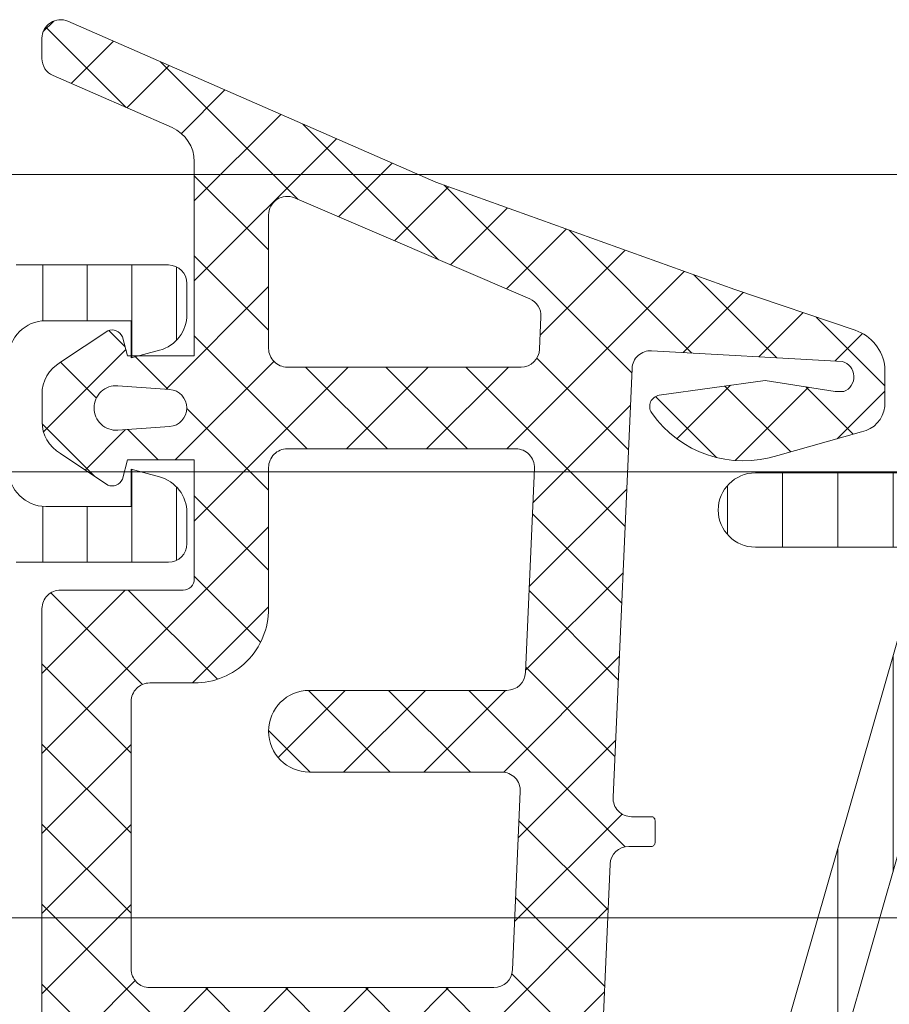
# Model space of a CAD drawing. Header units: millimetres. Extents: x 144573 to 336993, y 74252 to 247042.
# Tile 676 of 1056: x 218489 to 218513, y 198246 to 198272. Entities that reach past the tile are written whole.
import ezdxf

# ---------------------------------------------------------------- set-up
doc = ezdxf.new("R2010")
doc.units = ezdxf.units.MM
doc.layers.add('FASÁDA DETAILNÍ', color=255, linetype='Continuous', lineweight=0)
doc.layers.add('NOVA', color=255, linetype='Continuous', lineweight=0)
pattern_1 = [(135, (-4287.505250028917, 0), (-1.077630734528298, -1.077630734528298), []), (225, (-4287.505250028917, 0), (1.077630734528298, -1.077630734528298), [])]

# ---------------------------------------------------------------- blocks, each defined once
blk = doc.blocks.new('A$C69D17D4D')
at = {"layer": 'FASÁDA DETAILNÍ'}
h = blk.add_hatch(dxfattribs=at)
h.set_pattern_fill('ANSI37', color=256, scale=0.48, angle=90, style=0)
h.set_pattern_definition(pattern_1)
edge = h.paths.add_edge_path(flags=16)
edge.add_line((-4651.669664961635, 24890.21938934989), (-4653.06251896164, 24890.11964534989))
edge.add_arc((-4653.105376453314, 24890.71811226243), 0.599999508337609, 179.9999916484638, 274.0960805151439, ccw=False)
edge.add_arc((-4653.105376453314, 24890.71811243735), 0.5999995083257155, 85.90391948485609, 180.0000083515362, ccw=False)
edge.add_line((-4653.06251896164, 24891.31657934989), (-4651.669664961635, 24891.21683534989))
edge.add_arc((-4651.705379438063, 24890.71811234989), 0.5000001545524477, -85.90393560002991, 85.90393560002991, ccw=False)
edge = h.paths.add_edge_path(flags=16)
edge.add_arc((-4648.505371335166, 24892.31810897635), 0.4999996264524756, 179.9999571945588, 270.0000428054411, ccw=False)
edge.add_line((-4649.005370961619, 24892.3181093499), (-4649.005370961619, 24895.9117943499))
edge.add_arc((-4648.505370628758, 24895.91179436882), 0.5000003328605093, 66.78197339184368, 180.0000021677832, ccw=False)
edge.add_line((-4648.308254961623, 24896.37130034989), (-4641.977152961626, 24893.6554223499))
edge.add_arc((-4642.174268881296, 24893.19591700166), 0.4999998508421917, -2.5001106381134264, 66.7819182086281, ccw=False)
edge.add_line((-4641.674744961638, 24893.17410634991), (-4641.713070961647, 24892.29629934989))
edge.add_arc((-4642.212594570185, 24892.31810883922), 0.499999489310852, 269.9999551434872, 357.50002088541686, ccw=False)
edge.add_line((-4642.212594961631, 24891.8181093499), (-4648.505370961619, 24891.8181093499))
edge = h.paths.add_edge_path(flags=16)
edge.add_line((-4643.097208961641, 24866.7641903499), (-4651.994061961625, 24862.61552034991))
edge.add_arc((-4652.205371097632, 24863.06867409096), 0.4999998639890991, 179.9999703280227, 295.00000791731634, ccw=False)
edge.add_line((-4652.70537096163, 24863.0686743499), (-4652.70537096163, 24872.41810934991))
edge.add_arc((-4652.205371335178, 24872.41810972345), 0.4999996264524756, 89.99995719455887, 180.0000428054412, ccw=False)
edge.add_line((-4652.20537096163, 24872.91810934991), (-4643.081447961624, 24872.91810934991))
edge.add_arc((-4643.081448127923, 24872.41810928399), 0.5000000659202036, -2.500027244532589, 89.99998094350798, ccw=False)
edge.add_line((-4642.581923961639, 24872.3962993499), (-4642.808993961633, 24867.19553534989))
edge.add_arc((-4643.308519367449, 24867.2173450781), 0.5000012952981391, 295.0000919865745, 357.5000025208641, ccw=False)
edge = h.paths.add_edge_path(flags=16)
edge.add_arc((-4652.205371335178, 24875.61810897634), 0.4999996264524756, 179.9999571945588, 270.0000428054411, ccw=False)
edge.add_line((-4652.70537096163, 24875.61810934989), (-4652.70537096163, 24882.8181093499))
edge.add_arc((-4652.205371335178, 24882.81810972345), 0.4999996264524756, 89.99995719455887, 180.0000428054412, ccw=False)
edge.add_line((-4652.20537096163, 24883.3181093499), (-4651.005370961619, 24883.3181093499))
edge.add_arc((-4651.005369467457, 24885.31810785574), 1.999998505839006, 269.9999571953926, 360.0000428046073)
edge.add_line((-4649.005370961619, 24885.3181093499), (-4649.005370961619, 24889.11810934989))
edge.add_arc((-4648.505371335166, 24889.11810972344), 0.4999996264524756, 89.99995719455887, 180.0000428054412, ccw=False)
edge.add_line((-4648.505370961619, 24889.61810934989), (-4642.352309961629, 24889.61810934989))
edge.add_arc((-4642.352310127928, 24889.11810928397), 0.5000000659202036, -2.500027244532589, 89.99998094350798, ccw=False)
edge.add_line((-4641.852785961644, 24889.09629934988), (-4642.092920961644, 24883.59629934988))
edge.add_arc((-4642.592444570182, 24883.6181088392), 0.499999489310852, 269.9999551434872, 357.50002088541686, ccw=False)
edge.add_line((-4642.592444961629, 24883.11810934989), (-4647.905370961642, 24883.11810934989))
edge.add_arc((-4647.905370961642, 24882.01810934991), 1.099999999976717, 90, 270)
edge.add_line((-4647.905370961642, 24880.91810934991), (-4642.732159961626, 24880.91810934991))
edge.add_arc((-4642.732160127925, 24880.41810928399), 0.5000000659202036, -2.500027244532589, 89.99998094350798, ccw=False)
edge.add_line((-4642.232635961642, 24880.3962993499), (-4642.442208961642, 24875.59629934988))
edge.add_arc((-4642.94173257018, 24875.6181088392), 0.499999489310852, 269.9999551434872, 357.50002088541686, ccw=False)
edge.add_line((-4642.941732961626, 24875.11810934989), (-4652.20537096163, 24875.11810934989))
edge = h.paths.add_edge_path()
edge.add_line((-4650.818913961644, 24860.4050563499), (-4642.031047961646, 24864.50290534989))
edge.add_ellipse((-4643.298905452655, 24867.22183071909), major_axis=(-3.000002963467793, 0), ratio=1, start_angle=115.0000306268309, end_angle=177.4999411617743)
edge.add_line((-4640.301757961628, 24867.0909693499), (-4640.273423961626, 24867.7399193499))
edge.add_ellipse((-4639.773900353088, 24867.71810986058), major_axis=(-0.499999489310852, 0), ratio=1, start_angle=269.9999551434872, end_angle=357.50002088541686, ccw=False)
edge.add_line((-4639.773899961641, 24868.21810934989), (-4638.805370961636, 24868.21810934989))
edge.add_ellipse((-4638.805370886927, 24868.31810927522), major_axis=(-0.09999992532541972, 0), ratio=1, start_angle=89.99995719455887, end_angle=180.0000427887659)
edge.add_line((-4638.70537096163, 24868.3181093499), (-4638.70537096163, 24868.91810934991))
edge.add_ellipse((-4638.805370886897, 24868.91810942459), major_axis=(-0.09999992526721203, 0), ratio=1, start_angle=179.9999572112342, end_angle=270.0000428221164)
edge.add_line((-4638.805370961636, 24869.01810934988), (-4639.708408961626, 24869.01810934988))
edge.add_ellipse((-4639.708408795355, 24869.51810941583), major_axis=(-0.5000000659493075, 0), ratio=1, start_angle=-2.5000272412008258, end_angle=89.99998094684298, ccw=False)
edge.add_line((-4640.207932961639, 24869.53991934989), (-4639.814094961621, 24878.44021334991))
edge.add_ellipse((-4639.314583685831, 24878.41810924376), major_axis=(-0.5000001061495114, 0), ratio=1, start_angle=269.9999170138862, end_angle=357.46623077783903, ccw=False)
edge.add_line((-4639.314582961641, 24878.91810934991), (-4638.70537096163, 24878.91810934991))
edge.add_ellipse((-4638.705370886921, 24879.0181092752), major_axis=(-0.09999992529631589, 0), ratio=1, start_angle=89.99995719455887, end_angle=180.0000427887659)
edge.add_line((-4638.605370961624, 24879.01810934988), (-4638.605370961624, 24879.61810934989))
edge.add_ellipse((-4638.70537088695, 24879.61810942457), major_axis=(-0.0999999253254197, 0), ratio=1, start_angle=179.9999572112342, end_angle=270.0000427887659)
edge.add_line((-4638.70537096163, 24879.71810934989), (-4639.234932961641, 24879.71810934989))
edge.add_ellipse((-4639.234933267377, 24880.21810984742), major_axis=(-0.5000004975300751, 0), ratio=1, start_angle=-2.5336979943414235, end_angle=90.00003503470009, ccw=False)
edge.add_line((-4639.734444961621, 24880.2402133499), (-4639.223788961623, 24891.7804383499))
edge.add_ellipse((-4638.724264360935, 24891.75862881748), major_axis=(-0.5000004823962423, 0), ratio=1, start_angle=266.78294269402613, end_angle=357.50002091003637, ccw=False)
edge.add_line((-4638.696204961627, 24892.2578413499), (-4633.562461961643, 24891.96927834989))
edge.add_ellipse((-4633.678017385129, 24891.55886034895), major_axis=(-0.4263754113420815, 0), ratio=1, start_angle=110.7589723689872, end_angle=254.2751455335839, ccw=False)
edge.add_line((-4633.526893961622, 24891.16016534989), (-4633.759496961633, 24891.16140534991))
edge.add_line((-4633.759496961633, 24891.16140534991), (-4635.64207596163, 24891.45954334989))
edge.add_line((-4635.64207596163, 24891.45954334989), (-4638.491360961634, 24891.05911734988))
edge.add_ellipse((-4638.449610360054, 24890.76203675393), major_axis=(-0.2999999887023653, 0), ratio=1, start_angle=-82.0002559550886, end_angle=34.5977463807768)
edge.add_ellipse((-4636.22703927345, 24892.29515014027), major_axis=(-3.000047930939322, 0), ratio=1, start_angle=34.59764128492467, end_angle=108.0084245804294)
edge.add_line((-4635.299553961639, 24889.44207134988), (-4633.04466296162, 24890.07564734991))
edge.add_ellipse((-4633.205592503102, 24890.85085985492), major_axis=(-0.7917403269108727, 0), ratio=1, start_angle=101.727689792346, end_angle=173.201653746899)
edge.add_line((-4632.419418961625, 24890.75713734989), (-4632.418197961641, 24891.81534734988))
edge.add_ellipse((-4633.597284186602, 24891.68622310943), major_axis=(-1.186135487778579, 0), ratio=1, start_angle=186.2496781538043, end_angle=251.3444235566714)
edge.add_line((-4633.217864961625, 24892.8100373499), (-4636.459204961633, 24893.90437034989))
edge.add_line((-4636.459204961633, 24893.90437034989), (-4644.508999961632, 24896.7941483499))
edge.add_line((-4644.508999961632, 24896.7941483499), (-4654.406876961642, 24901.12695734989))
edge.add_ellipse((-4654.605147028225, 24900.66794836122), major_axis=(-0.5000002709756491, 0), ratio=1, start_angle=246.6379505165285, end_angle=359.9334236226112)
edge.add_line((-4655.105146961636, 24900.6685293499), (-4655.10578196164, 24900.12182834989))
edge.add_ellipse((-4654.605781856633, 24900.12124807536), major_axis=(-0.5000004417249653, 0), ratio=1, start_angle=-0.06649451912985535, end_angle=66.07917546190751)
edge.add_line((-4654.808518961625, 24899.6641943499), (-4651.604515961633, 24898.26243834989))
edge.add_ellipse((-4652.005370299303, 24897.34629727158), major_axis=(-0.9999993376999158, 0), ratio=1, start_angle=179.9999471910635, end_angle=246.3683852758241, ccw=False)
edge.add_line((-4651.005370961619, 24897.34629634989), (-4651.005370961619, 24892.11835434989))
edge.add_line((-4651.005370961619, 24892.11835434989), (-4652.804849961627, 24892.11834534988))
edge.add_line((-4652.804849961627, 24892.11834534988), (-4652.942791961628, 24892.63314634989))
edge.add_ellipse((-4653.219945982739, 24892.5183810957), major_axis=(-0.2999756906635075, 0), ratio=1, start_angle=202.4937002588, end_angle=292.5035666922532)
edge.add_line((-4653.334758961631, 24892.79551534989), (-4654.604885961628, 24891.94634834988))
edge.add_ellipse((-4654.105165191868, 24891.08048416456), major_axis=(-0.9997207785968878, 0), ratio=1, start_angle=-60.00923930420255, end_angle=0.007611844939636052)
edge.add_line((-4655.104885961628, 24891.0803513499), (-4655.104854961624, 24890.3559903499))
edge.add_ellipse((-4654.105117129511, 24890.35619840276), major_axis=(-0.9997378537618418, 0), ratio=1, start_angle=0.01192367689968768, end_angle=60.00867505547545)
edge.add_line((-4654.604854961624, 24889.4903243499), (-4653.334758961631, 24888.64115734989))
edge.add_ellipse((-4653.219947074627, 24888.91830484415), major_axis=(-0.2999875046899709, 0), ratio=1, start_angle=67.49759383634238, end_angle=157.5013961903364)
edge.add_line((-4652.942791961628, 24888.80351134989), (-4652.804819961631, 24889.3183273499))
edge.add_line((-4652.804819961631, 24889.3183273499), (-4651.005370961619, 24889.3183353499))
edge.add_line((-4651.005370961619, 24889.3183353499), (-4651.005370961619, 24886.11810834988))
edge.add_ellipse((-4651.305370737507, 24886.11810812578), major_axis=(-0.2999997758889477, 0), ratio=1, start_angle=89.99995719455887, end_angle=180.0000427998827, ccw=False)
edge.add_line((-4651.305370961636, 24885.81810834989), (-4654.605366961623, 24885.81810834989))
edge.add_ellipse((-4654.605367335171, 24885.31810872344), major_axis=(-0.4999996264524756, 0), ratio=1, start_angle=-90.00004280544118, end_angle=4.280544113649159e-05)
edge.add_line((-4655.105366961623, 24885.31810834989), (-4655.105366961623, 24858.4204863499))
edge.add_line((-4655.105366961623, 24858.4204863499), (-4653.554974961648, 24857.52536834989))
edge.add_ellipse((-4653.304974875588, 24857.95838090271), major_axis=(-0.4999999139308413, 0), ratio=1, start_angle=59.99998291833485, end_angle=179.9999366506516)
edge.add_line((-4652.804974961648, 24857.95838034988), (-4651.107603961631, 24857.95838034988))
edge.add_line((-4651.107603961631, 24857.95838034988), (-4651.107603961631, 24859.95190234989))
edge.add_ellipse((-4650.607603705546, 24859.95190269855), major_axis=(-0.5000002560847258, 0), ratio=1, start_angle=-64.99987141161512, end_angle=3.995391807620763e-05, ccw=False)
h = blk.add_hatch(dxfattribs=at)
h.set_pattern_fill('ANSI37', color=256, scale=0.48, angle=90, style=0)
h.set_pattern_definition(pattern_1)
edge = h.paths.add_edge_path(flags=16)
edge.add_line((-4651.669664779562, 24890.21938934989), (-4653.062518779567, 24890.11964534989))
edge.add_arc((-4653.10537627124, 24890.71811226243), 0.599999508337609, 179.9999916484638, 274.0960805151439, ccw=False)
edge.add_arc((-4653.10537627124, 24890.71811243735), 0.5999995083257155, 85.90391948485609, 180.0000083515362, ccw=False)
edge.add_line((-4653.062518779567, 24891.31657934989), (-4651.669664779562, 24891.21683534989))
edge.add_arc((-4651.705379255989, 24890.71811234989), 0.5000001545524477, -85.90393560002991, 85.90393560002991, ccw=False)
edge = h.paths.add_edge_path(flags=16)
edge.add_arc((-4648.505371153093, 24892.31810897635), 0.4999996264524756, 179.9999571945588, 270.0000428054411, ccw=False)
edge.add_line((-4649.005370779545, 24892.3181093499), (-4649.005370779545, 24895.9117943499))
edge.add_arc((-4648.505370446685, 24895.91179436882), 0.5000003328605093, 66.78197339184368, 180.0000021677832, ccw=False)
edge.add_line((-4648.308254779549, 24896.37130034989), (-4641.977152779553, 24893.6554223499))
edge.add_arc((-4642.174268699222, 24893.19591700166), 0.4999998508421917, -2.5001106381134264, 66.7819182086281, ccw=False)
edge.add_line((-4641.674744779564, 24893.17410634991), (-4641.713070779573, 24892.29629934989))
edge.add_arc((-4642.212594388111, 24892.31810883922), 0.499999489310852, 269.9999551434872, 357.50002088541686, ccw=False)
edge.add_line((-4642.212594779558, 24891.8181093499), (-4648.505370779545, 24891.8181093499))
edge = h.paths.add_edge_path(flags=16)
edge.add_line((-4643.097208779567, 24866.7641903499), (-4651.994061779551, 24862.61552034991))
edge.add_arc((-4652.205370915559, 24863.06867409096), 0.4999998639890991, 179.9999703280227, 295.00000791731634, ccw=False)
edge.add_line((-4652.705370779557, 24863.0686743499), (-4652.705370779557, 24872.41810934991))
edge.add_arc((-4652.205371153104, 24872.41810972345), 0.4999996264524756, 89.99995719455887, 180.0000428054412, ccw=False)
edge.add_line((-4652.205370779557, 24872.91810934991), (-4643.08144777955, 24872.91810934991))
edge.add_arc((-4643.08144794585, 24872.41810928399), 0.5000000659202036, -2.500027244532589, 89.99998094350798, ccw=False)
edge.add_line((-4642.581923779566, 24872.3962993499), (-4642.808993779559, 24867.19553534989))
edge.add_arc((-4643.308519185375, 24867.2173450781), 0.5000012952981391, 295.0000919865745, 357.5000025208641, ccw=False)
edge = h.paths.add_edge_path(flags=16)
edge.add_arc((-4652.205371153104, 24875.61810897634), 0.4999996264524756, 179.9999571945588, 270.0000428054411, ccw=False)
edge.add_line((-4652.705370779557, 24875.61810934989), (-4652.705370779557, 24882.8181093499))
edge.add_arc((-4652.205371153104, 24882.81810972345), 0.4999996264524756, 89.99995719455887, 180.0000428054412, ccw=False)
edge.add_line((-4652.205370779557, 24883.3181093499), (-4651.005370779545, 24883.3181093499))
edge.add_arc((-4651.005369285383, 24885.31810785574), 1.999998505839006, 269.9999571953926, 360.0000428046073)
edge.add_line((-4649.005370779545, 24885.3181093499), (-4649.005370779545, 24889.11810934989))
edge.add_arc((-4648.505371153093, 24889.11810972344), 0.4999996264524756, 89.99995719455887, 180.0000428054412, ccw=False)
edge.add_line((-4648.505370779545, 24889.61810934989), (-4642.352309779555, 24889.61810934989))
edge.add_arc((-4642.352309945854, 24889.11810928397), 0.5000000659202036, -2.500027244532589, 89.99998094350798, ccw=False)
edge.add_line((-4641.852785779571, 24889.09629934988), (-4642.092920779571, 24883.59629934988))
edge.add_arc((-4642.592444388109, 24883.6181088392), 0.499999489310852, 269.9999551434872, 357.50002088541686, ccw=False)
edge.add_line((-4642.592444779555, 24883.11810934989), (-4647.905370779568, 24883.11810934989))
edge.add_arc((-4647.905370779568, 24882.01810934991), 1.099999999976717, 90, 270)
edge.add_line((-4647.905370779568, 24880.91810934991), (-4642.732159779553, 24880.91810934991))
edge.add_arc((-4642.732159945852, 24880.41810928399), 0.5000000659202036, -2.500027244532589, 89.99998094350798, ccw=False)
edge.add_line((-4642.232635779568, 24880.3962993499), (-4642.442208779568, 24875.59629934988))
edge.add_arc((-4642.941732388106, 24875.6181088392), 0.499999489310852, 269.9999551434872, 357.50002088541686, ccw=False)
edge.add_line((-4642.941732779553, 24875.11810934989), (-4652.205370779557, 24875.11810934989))
edge = h.paths.add_edge_path()
edge.add_line((-4650.818913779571, 24860.4050563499), (-4642.031047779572, 24864.50290534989))
edge.add_ellipse((-4643.298905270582, 24867.22183071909), major_axis=(-3.000002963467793, 0), ratio=1, start_angle=115.0000306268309, end_angle=177.4999411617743)
edge.add_line((-4640.301757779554, 24867.0909693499), (-4640.273423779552, 24867.7399193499))
edge.add_ellipse((-4639.773900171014, 24867.71810986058), major_axis=(-0.499999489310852, 0), ratio=1, start_angle=269.9999551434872, end_angle=357.50002088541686, ccw=False)
edge.add_line((-4639.773899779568, 24868.21810934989), (-4638.805370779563, 24868.21810934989))
edge.add_ellipse((-4638.805370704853, 24868.31810927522), major_axis=(-0.09999992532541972, 0), ratio=1, start_angle=89.99995719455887, end_angle=180.0000427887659)
edge.add_line((-4638.705370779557, 24868.3181093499), (-4638.705370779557, 24868.91810934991))
edge.add_ellipse((-4638.805370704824, 24868.91810942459), major_axis=(-0.09999992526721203, 0), ratio=1, start_angle=179.9999572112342, end_angle=270.0000428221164)
edge.add_line((-4638.805370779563, 24869.01810934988), (-4639.708408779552, 24869.01810934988))
edge.add_ellipse((-4639.708408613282, 24869.51810941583), major_axis=(-0.5000000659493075, 0), ratio=1, start_angle=-2.5000272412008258, end_angle=89.99998094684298, ccw=False)
edge.add_line((-4640.207932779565, 24869.53991934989), (-4639.814094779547, 24878.44021334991))
edge.add_ellipse((-4639.314583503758, 24878.41810924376), major_axis=(-0.5000001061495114, 0), ratio=1, start_angle=269.9999170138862, end_angle=357.46623077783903, ccw=False)
edge.add_line((-4639.314582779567, 24878.91810934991), (-4638.705370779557, 24878.91810934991))
edge.add_ellipse((-4638.705370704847, 24879.0181092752), major_axis=(-0.09999992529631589, 0), ratio=1, start_angle=89.99995719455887, end_angle=180.0000427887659)
edge.add_line((-4638.605370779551, 24879.01810934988), (-4638.605370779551, 24879.61810934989))
edge.add_ellipse((-4638.705370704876, 24879.61810942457), major_axis=(-0.0999999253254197, 0), ratio=1, start_angle=179.9999572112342, end_angle=270.0000427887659)
edge.add_line((-4638.705370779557, 24879.71810934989), (-4639.234932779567, 24879.71810934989))
edge.add_ellipse((-4639.234933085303, 24880.21810984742), major_axis=(-0.5000004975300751, 0), ratio=1, start_angle=-2.5336979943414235, end_angle=90.00003503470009, ccw=False)
edge.add_line((-4639.734444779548, 24880.2402133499), (-4639.223788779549, 24891.7804383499))
edge.add_ellipse((-4638.724264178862, 24891.75862881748), major_axis=(-0.5000004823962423, 0), ratio=1, start_angle=266.78294269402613, end_angle=357.50002091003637, ccw=False)
edge.add_line((-4638.696204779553, 24892.2578413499), (-4633.562461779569, 24891.96927834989))
edge.add_ellipse((-4633.678017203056, 24891.55886034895), major_axis=(-0.4263754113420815, 0), ratio=1, start_angle=110.7589723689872, end_angle=254.2751455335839, ccw=False)
edge.add_line((-4633.526893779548, 24891.16016534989), (-4633.759496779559, 24891.16140534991))
edge.add_line((-4633.759496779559, 24891.16140534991), (-4635.642075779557, 24891.45954334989))
edge.add_line((-4635.642075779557, 24891.45954334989), (-4638.491360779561, 24891.05911734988))
edge.add_ellipse((-4638.449610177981, 24890.76203675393), major_axis=(-0.2999999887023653, 0), ratio=1, start_angle=-82.0002559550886, end_angle=34.5977463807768)
edge.add_ellipse((-4636.227039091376, 24892.29515014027), major_axis=(-3.000047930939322, 0), ratio=1, start_angle=34.59764128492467, end_angle=108.0084245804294)
edge.add_line((-4635.299553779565, 24889.44207134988), (-4633.044662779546, 24890.07564734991))
edge.add_ellipse((-4633.205592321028, 24890.85085985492), major_axis=(-0.7917403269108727, 0), ratio=1, start_angle=101.727689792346, end_angle=173.201653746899)
edge.add_line((-4632.419418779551, 24890.75713734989), (-4632.418197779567, 24891.81534734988))
edge.add_ellipse((-4633.597284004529, 24891.68622310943), major_axis=(-1.186135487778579, 0), ratio=1, start_angle=186.2496781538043, end_angle=251.3444235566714)
edge.add_line((-4633.217864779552, 24892.8100373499), (-4636.45920477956, 24893.90437034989))
edge.add_line((-4636.45920477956, 24893.90437034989), (-4644.508999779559, 24896.7941483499))
edge.add_line((-4644.508999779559, 24896.7941483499), (-4654.406876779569, 24901.12695734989))
edge.add_ellipse((-4654.605146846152, 24900.66794836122), major_axis=(-0.5000002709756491, 0), ratio=1, start_angle=246.6379505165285, end_angle=359.9334236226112)
edge.add_line((-4655.105146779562, 24900.6685293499), (-4655.105781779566, 24900.12182834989))
edge.add_ellipse((-4654.60578167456, 24900.12124807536), major_axis=(-0.5000004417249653, 0), ratio=1, start_angle=-0.06649451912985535, end_angle=66.07917546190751)
edge.add_line((-4654.808518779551, 24899.6641943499), (-4651.60451577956, 24898.26243834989))
edge.add_ellipse((-4652.005370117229, 24897.34629727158), major_axis=(-0.9999993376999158, 0), ratio=1, start_angle=179.9999471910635, end_angle=246.3683852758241, ccw=False)
edge.add_line((-4651.005370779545, 24897.34629634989), (-4651.005370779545, 24892.11835434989))
edge.add_line((-4651.005370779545, 24892.11835434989), (-4652.804849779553, 24892.11834534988))
edge.add_line((-4652.804849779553, 24892.11834534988), (-4652.942791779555, 24892.63314634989))
edge.add_ellipse((-4653.219945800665, 24892.5183810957), major_axis=(-0.2999756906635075, 0), ratio=1, start_angle=202.4937002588, end_angle=292.5035666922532)
edge.add_line((-4653.334758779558, 24892.79551534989), (-4654.604885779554, 24891.94634834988))
edge.add_ellipse((-4654.105165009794, 24891.08048416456), major_axis=(-0.9997207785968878, 0), ratio=1, start_angle=-60.00923930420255, end_angle=0.007611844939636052)
edge.add_line((-4655.104885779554, 24891.0803513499), (-4655.104854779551, 24890.3559903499))
edge.add_ellipse((-4654.105116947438, 24890.35619840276), major_axis=(-0.9997378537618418, 0), ratio=1, start_angle=0.01192367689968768, end_angle=60.00867505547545)
edge.add_line((-4654.604854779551, 24889.4903243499), (-4653.334758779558, 24888.64115734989))
edge.add_ellipse((-4653.219946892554, 24888.91830484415), major_axis=(-0.2999875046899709, 0), ratio=1, start_angle=67.49759383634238, end_angle=157.5013961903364)
edge.add_line((-4652.942791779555, 24888.80351134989), (-4652.804819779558, 24889.3183273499))
edge.add_line((-4652.804819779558, 24889.3183273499), (-4651.005370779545, 24889.3183353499))
edge.add_line((-4651.005370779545, 24889.3183353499), (-4651.005370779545, 24886.11810834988))
edge.add_ellipse((-4651.305370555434, 24886.11810812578), major_axis=(-0.2999997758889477, 0), ratio=1, start_angle=89.99995719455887, end_angle=180.0000427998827, ccw=False)
edge.add_line((-4651.305370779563, 24885.81810834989), (-4654.60536677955, 24885.81810834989))
edge.add_ellipse((-4654.605367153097, 24885.31810872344), major_axis=(-0.4999996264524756, 0), ratio=1, start_angle=-90.00004280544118, end_angle=4.280544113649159e-05)
edge.add_line((-4655.10536677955, 24885.31810834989), (-4655.10536677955, 24858.4204863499))
edge.add_line((-4655.10536677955, 24858.4204863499), (-4653.554974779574, 24857.52536834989))
edge.add_ellipse((-4653.304974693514, 24857.95838090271), major_axis=(-0.4999999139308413, 0), ratio=1, start_angle=59.99998291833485, end_angle=179.9999366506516)
edge.add_line((-4652.804974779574, 24857.95838034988), (-4651.107603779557, 24857.95838034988))
edge.add_line((-4651.107603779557, 24857.95838034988), (-4651.107603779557, 24859.95190234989))
edge.add_ellipse((-4650.607603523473, 24859.95190269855), major_axis=(-0.5000002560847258, 0), ratio=1, start_angle=-64.99987141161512, end_angle=3.995391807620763e-05, ccw=False)
h = blk.add_hatch(dxfattribs=at)
h.set_pattern_fill('LINIE', color=256, scale=1.2, angle=270, style=0)
h.set_pattern_definition([(270, (-4675.288332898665, 24899.94272540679), (1.2, -2.20433997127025e-16), [])])
edge = h.paths.add_edge_path()
edge.add_arc((-4657.314560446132, 24896.40802904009), 0.2999999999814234, 179.9979247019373, 269.9979247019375)
edge.add_line((-4657.314571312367, 24896.10802904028), (-4656.504239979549, 24896.10800041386))
edge.add_arc((-4656.504255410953, 24895.60800309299), 0.4999973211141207, -0.0023822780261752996, 89.99823168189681, ccw=False)
edge.add_line((-4656.004258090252, 24895.6079823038), (-4656.002937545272, 24894.76691005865))
edge.add_arc((-4655.80293754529, 24894.76691005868), 0.1999999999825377, 180.0000000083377, 270.0000000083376)
edge.add_line((-4655.802937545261, 24894.56691005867), (-4651.702937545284, 24894.56691005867))
edge.add_arc((-4651.702937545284, 24894.06691005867), 0.5, 0, 90, ccw=False)
edge.add_line((-4651.202937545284, 24894.06691005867), (-4651.202937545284, 24893.23616083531))
edge.add_arc((-4652.202937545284, 24893.23616083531), 1, -74.99999999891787, 0, ccw=False)
edge.add_line((-4651.944118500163, 24892.27023500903), (-4652.702937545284, 24892.06691005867))
edge.add_line((-4652.702937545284, 24892.06691005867), (-4652.702937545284, 24893.06691005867))
edge.add_line((-4652.702937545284, 24893.06691005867), (-4655.002937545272, 24893.06691005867))
edge.add_arc((-4655.001228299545, 24892.06278357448), 1.004127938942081, 90.09753001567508, 179.7659122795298)
edge.add_line((-4656.005347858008, 24892.06688602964), (-4656.005347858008, 24889.06700767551))
edge.add_arc((-4655.001228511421, 24889.07103603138), 1.004127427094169, 180.2298596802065, 269.9024820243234)
edge.add_line((-4655.002937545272, 24888.06691005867), (-4652.702937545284, 24888.06691005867))
edge.add_line((-4652.702937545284, 24888.06691005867), (-4652.702937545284, 24889.06691005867))
edge.add_line((-4652.702937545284, 24889.06691005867), (-4651.944118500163, 24888.86358510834))
edge.add_arc((-4652.202937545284, 24887.89765928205), 0.9999999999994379, 0, 74.99999999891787, ccw=False)
edge.add_line((-4651.202937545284, 24887.89765928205), (-4651.202937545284, 24887.06691005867))
edge.add_arc((-4651.702937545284, 24887.06691005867), 0.5, -90, 0, ccw=False)
edge.add_line((-4651.702937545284, 24886.56691005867), (-4655.802937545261, 24886.56691005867))
edge.add_arc((-4655.801208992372, 24886.36273696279), 0.2041804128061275, 90.4850610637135, 178.8441310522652)
edge.add_line((-4656.005347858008, 24886.36685576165), (-4656.005370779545, 24860.52548895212))
edge.add_arc((-4656.505368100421, 24860.52550438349), 0.4999973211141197, 269.99761771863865, 359.9982316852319, ccw=False)
edge.add_line((-4656.505388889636, 24860.02550706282), (-4657.315720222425, 24860.02553568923))
edge.add_arc((-4657.31573108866, 24859.72553568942), 0.3000000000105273, 89.99792470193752, 179.9979246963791)
edge.add_line((-4657.615731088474, 24859.72554655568), (-4657.615486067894, 24857.32554816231))
edge.add_arc((-4658.115482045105, 24857.32556363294), 0.4999959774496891, 269.9976222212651, 359.9982271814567, ccw=False)
edge.add_line((-4658.115502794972, 24856.82556765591), (-4661.592044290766, 24856.82569430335))
edge.add_arc((-4661.449697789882, 24857.81550722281), 0.9999960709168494, 147.2709086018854, 261.81631664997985, ccw=False)
edge.add_line((-4662.290930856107, 24858.35617261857), (-4660.972378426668, 24860.63978170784))
edge.add_arc((-4661.405382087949, 24860.88979736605), 0.5000000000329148, 329.9979281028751, 359.9978647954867)
edge.add_line((-4660.905382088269, 24860.88977873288), (-4660.904295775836, 24895.24404748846))
edge.add_arc((-4661.404295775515, 24895.24406507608), 0.4999999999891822, 359.9979846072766, 389.9979213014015)
edge.add_line((-4660.971274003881, 24895.49404936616), (-4662.289661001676, 24897.77775396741))
edge.add_arc((-4661.448388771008, 24898.3183584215), 0.9999960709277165, 98.17953275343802, 212.7249408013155, ccw=False)
edge.add_line((-4661.590663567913, 24899.30818165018), (-4658.114122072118, 24899.30805500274))
edge.add_arc((-4658.114137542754, 24898.80805902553), 0.4999959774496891, -0.0023777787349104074, 89.99822718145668, ccw=False)
edge.add_line((-4657.614141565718, 24898.80803827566), (-4657.614560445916, 24896.40803990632))
edge = h.paths.add_edge_path(flags=16)
edge.add_line((-4657.804836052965, 24872.21691630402), (-4659.104830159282, 24872.21691630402))
edge.add_arc((-4659.104833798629, 24871.71691994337), 0.4999963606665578, 89.99958295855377, 180.0004170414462)
edge.add_line((-4659.604830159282, 24871.71691630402), (-4659.604830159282, 24862.86692240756))
edge.add_arc((-4659.104833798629, 24862.86691876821), 0.4999963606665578, 179.9995829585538, 270.0004170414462)
edge.add_line((-4659.104830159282, 24862.36692240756), (-4657.804836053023, 24862.36692240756))
edge.add_arc((-4657.804819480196, 24862.86692240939), 0.5000000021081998, 269.9981008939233, 359.9999997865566)
edge.add_line((-4657.30481947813, 24862.86692240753), (-4657.30481947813, 24871.71691630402))
edge.add_arc((-4657.804819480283, 24871.71691630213), 0.5000000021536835, 2.167784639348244e-07, 90.00189908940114)
edge = h.paths.add_edge_path(flags=16)
edge.add_arc((-4657.80481947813, 24882.41692240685), 0.5, 0, 90)
edge.add_line((-4657.80481947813, 24882.91692240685), (-4659.104830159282, 24882.91692240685))
edge.add_arc((-4659.104830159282, 24882.41692240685), 0.5, 90, 180)
edge.add_line((-4659.604830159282, 24882.41692240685), (-4659.604830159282, 24873.71691630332))
edge.add_arc((-4659.104830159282, 24873.71691630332), 0.5, 180, 269.9999999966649)
edge.add_line((-4659.104830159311, 24873.21691630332), (-4657.804819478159, 24873.21691630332))
edge.add_arc((-4657.80481947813, 24873.71691630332), 0.5, 269.9999999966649, 360)
edge.add_line((-4657.30481947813, 24873.71691630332), (-4657.30481947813, 24882.41692240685))
edge = h.paths.add_edge_path(flags=16)
edge.add_arc((-4659.104833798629, 24884.4169187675), 0.4999963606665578, 179.9995829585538, 270.0004170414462)
edge.add_line((-4659.104830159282, 24883.91692240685), (-4657.804836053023, 24883.91692240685))
edge.add_arc((-4657.804819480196, 24884.41692240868), 0.5000000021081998, 269.9981008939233, 359.9999997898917)
edge.add_line((-4657.30481947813, 24884.41692240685), (-4657.30481947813, 24893.2669315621))
edge.add_arc((-4657.80480421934, 24893.26693156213), 0.4999847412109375, 359.9999999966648, 450)
edge.add_line((-4657.80480421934, 24893.76691630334), (-4659.104814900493, 24893.76691630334))
edge.add_arc((-4659.104814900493, 24893.26690104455), 0.5000152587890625, 90, 180.0000000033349)
edge.add_line((-4659.604830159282, 24893.26690104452), (-4659.604830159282, 24884.41692240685))
h = blk.add_hatch(dxfattribs=at)
h.set_pattern_fill('ANSI31', color=256, scale=0.468, angle=45, style=0)
h.set_pattern_definition([(90, (-4287.505250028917, 0), (-1.4859, 3.33066907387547e-16), [])])
edge = h.paths.add_edge_path(flags=16)
edge.add_line((-4623.353470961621, 24886.7296343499), (-4625.576180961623, 24888.01299634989))
edge.add_ellipse((-4626.576053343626, 24886.28127138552), major_axis=(-1.999654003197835, 0), ratio=1, start_angle=239.9984985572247, end_angle=299.9999542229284)
edge.add_line((-4627.575878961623, 24888.01302334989), (-4628.705396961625, 24887.36089534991))
edge.add_ellipse((-4627.205393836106, 24884.76281514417), major_axis=(-3.000005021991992, 0), ratio=1, start_angle=300.0000135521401, end_angle=343.9999452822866)
edge.add_line((-4630.089182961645, 24885.5897313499), (-4631.141830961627, 24881.91870934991))
edge.add_ellipse((-4630.661199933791, 24881.780890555), major_axis=(-0.5000002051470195, 0), ratio=1, start_angle=-16.00000720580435, end_angle=90.00079895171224)
edge.add_line((-4630.661192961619, 24881.28089034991), (-4623.103439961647, 24881.2810003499))
edge.add_ellipse((-4623.10344979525, 24881.78100018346), major_axis=(-0.4999998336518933, 0), ratio=1, start_angle=90.00112684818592, end_angle=180.000821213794)
edge.add_line((-4622.603449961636, 24881.7810073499), (-4622.603505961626, 24885.4306563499))
edge.add_ellipse((-4624.103505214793, 24885.43061688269), major_axis=(-1.499999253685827, 0), ratio=1, start_angle=180.0015075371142, end_angle=239.9984727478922)
edge = h.paths.add_edge_path(flags=16)
edge.add_line((-4623.103421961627, 24879.68099834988), (-4631.406751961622, 24879.6808713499))
edge.add_ellipse((-4631.406743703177, 24879.18087106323), major_axis=(-0.5000002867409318, 0), ratio=1, start_angle=270.0009463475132, end_angle=344.0000560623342)
edge.add_line((-4631.887374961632, 24879.31868934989), (-4633.594301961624, 24873.36592734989))
edge.add_ellipse((-4633.113671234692, 24873.22810832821), major_axis=(-0.4999999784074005, 0), ratio=1, start_angle=-16.00004169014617, end_angle=90.00094802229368)
edge.add_line((-4633.113662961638, 24872.7281083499), (-4623.103308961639, 24872.72827834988))
edge.add_ellipse((-4623.103321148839, 24873.22827853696), major_axis=(-0.5000001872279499, 0), ratio=1, start_angle=90.00139654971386, end_angle=180.0008952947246)
edge.add_line((-4622.603320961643, 24873.22828634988), (-4622.60341096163, 24879.18100634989))
edge.add_ellipse((-4623.103411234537, 24879.180998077), major_axis=(-0.5000002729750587, 0), ratio=1, start_angle=180.0009480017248, end_angle=270.0012292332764)
edge = h.paths.add_edge_path(flags=16)
edge.add_line((-4633.652457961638, 24865.36397434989), (-4630.47606796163, 24863.53008534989))
edge.add_ellipse((-4628.976068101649, 24866.12816509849), major_axis=(-3.000002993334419, 0), ratio=1, start_angle=60.00003609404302, end_angle=120.0014917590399)
edge.add_line((-4627.475998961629, 24863.53012534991), (-4623.353115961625, 24865.9106203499))
edge.add_ellipse((-4624.103151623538, 24867.20963863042), major_axis=(-1.500000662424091, 0), ratio=1, start_angle=120.001558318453, end_angle=180.0015171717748)
edge.add_line((-4622.60315096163, 24867.2096783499), (-4622.603241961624, 24870.62829234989))
edge.add_ellipse((-4623.103241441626, 24870.62827886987), major_axis=(-0.4999994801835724, 0), ratio=1, start_angle=180.0015446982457, end_angle=270.0014346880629)
edge.add_line((-4623.103253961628, 24871.1282783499), (-4633.402568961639, 24871.12809734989))
edge.add_ellipse((-4633.402550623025, 24870.12809701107), major_axis=(-1.000000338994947, 0), ratio=1, start_angle=-89.99894927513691, end_angle=0.001527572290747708)
edge.add_line((-4634.402550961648, 24870.12807034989), (-4634.402457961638, 24866.66297234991))
edge.add_ellipse((-4632.902457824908, 24866.66301253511), major_axis=(-1.500000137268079, 0), ratio=1, start_angle=0.001534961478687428, end_angle=59.99999699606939)
edge = h.paths.add_edge_path()
edge.add_line((-4636.002325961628, 24863.51616834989), (-4636.002547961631, 24870.06923134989))
edge.add_arc((-4631.002550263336, 24870.06939821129), 4.999997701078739, 163.9999762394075, 180.0019120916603, ccw=False)
edge.add_line((-4635.80885596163, 24871.44758634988), (-4631.540244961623, 24886.33400434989))
edge.add_arc((-4632.020875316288, 24886.4718228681), 0.4999994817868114, 344.0000020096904, 450.0000739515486)
edge.add_line((-4632.020875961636, 24886.97182234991), (-4635.904249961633, 24886.97182234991))
edge.add_arc((-4635.90426996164, 24887.97182234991), 1.0000000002, 90.00114591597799, 270.00114591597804, ccw=False)
edge.add_line((-4635.904289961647, 24888.97182234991), (-4631.205953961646, 24888.97201034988))
edge.add_line((-4631.205953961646, 24888.97201034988), (-4631.205953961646, 24889.12806234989))
edge.add_arc((-4630.905953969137, 24889.12806292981), 0.2999999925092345, 111.97384587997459, 180.000110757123, ccw=False)
edge.add_line((-4631.018208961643, 24889.40626934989), (-4628.606306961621, 24890.37945634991))
edge.add_arc((-4628.681143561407, 24890.56492759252), 0.2000002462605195, 291.973797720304, 384.1409822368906)
edge.add_line((-4628.498634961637, 24890.64672434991), (-4629.215134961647, 24892.24540934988))
edge.add_arc((-4628.530729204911, 24892.55214761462), 0.7499997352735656, 89.99998141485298, 204.1410584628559, ccw=False)
edge.add_line((-4628.530728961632, 24893.3021473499), (-4623.423179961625, 24893.3021473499))
edge.add_arc((-4623.42318009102, 24892.7021475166), 0.5999998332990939, -30.142924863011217, 89.99998764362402, ccw=False)
edge.add_line((-4622.904314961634, 24892.40085234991), (-4624.165530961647, 24890.22889534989))
edge.add_arc((-4623.906098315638, 24890.07824707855), 0.3000003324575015, 149.8569693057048, 253.9999309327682)
edge.add_line((-4623.988789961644, 24889.78986834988), (-4622.474317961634, 24889.3556013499))
edge.add_line((-4622.474317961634, 24889.3556013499), (-4621.153545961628, 24888.5930533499))
edge.add_arc((-4621.303546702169, 24888.3332462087), 0.2999999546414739, -2.463304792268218, 59.99983168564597, ccw=False)
edge.add_line((-4621.003823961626, 24888.3203523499), (-4621.003823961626, 24864.33069834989))
edge.add_arc((-4621.303159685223, 24864.31074367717), 0.3000001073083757, -59.999852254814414, 3.8138762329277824, ccw=False)
edge.add_line((-4621.153158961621, 24864.0509363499), (-4622.473964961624, 24863.28836834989))
edge.add_line((-4622.473964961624, 24863.28836834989), (-4623.988435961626, 24862.85410134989))
edge.add_arc((-4623.905744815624, 24862.56572223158), 0.3000005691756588, 105.9999567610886, 210.1429183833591)
edge.add_line((-4624.165177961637, 24862.4150743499), (-4622.903961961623, 24860.2431183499))
edge.add_arc((-4623.422827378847, 24859.94182268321), 0.6000003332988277, -89.99996016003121, 30.14295235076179, ccw=False)
edge.add_line((-4623.422826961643, 24859.3418223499), (-4633.326426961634, 24859.3418223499))
edge.add_arc((-4633.326427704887, 24860.09182240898), 0.7500000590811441, 155.8589797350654, 270.00005678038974, ccw=False)
edge.add_line((-4634.010833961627, 24860.39856034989), (-4633.294333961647, 24861.99724534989))
edge.add_arc((-4633.476842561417, 24862.07904210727), 0.2000002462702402, 335.8590177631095, 428.026202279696)
edge.add_line((-4633.40200596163, 24862.26451334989), (-4635.814580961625, 24863.23797234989))
edge.add_arc((-4635.702326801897, 24863.51617820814), 0.2999991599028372, 180.0018827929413, 248.0262614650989, ccw=False)
for p, q in [((-5088.499921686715, 24897.00002419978), (-2229.500121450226, 24897.00001934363)), ((-4615.830871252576, 24889.00002341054), (-5088.499921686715, 24889.00002419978)), ((-5088.499921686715, 24877.00002420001), (-4615.830871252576, 24877.00002339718))]:
    blk.add_line(p, q, dxfattribs=at)
at = {"layer": 'FASÁDA DETAILNÍ', "extrusion": (0, 0, -1)}
for points in [[(4640.207932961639, 24869.53991934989), (4639.814094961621, 24878.44021334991), (4639.814094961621, 24878.44021334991, 0.40132), (4639.314582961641, 24878.91810934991), (4638.70537096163, 24878.91810934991), (4638.70537096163, 24878.91810934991, -0.414214), (4638.605370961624, 24879.01810934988), (4638.605370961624, 24879.61810934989), (4638.605370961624, 24879.61810934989, -0.414214), (4638.70537096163, 24879.71810934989), (4639.234932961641, 24879.71810934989), (4639.234932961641, 24879.71810934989, 0.427226), (4639.734444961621, 24880.2402133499), (4639.223788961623, 24891.7804383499), (4639.223788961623, 24891.7804383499, 0.417884), (4638.696204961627, 24892.2578413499), (4633.562461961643, 24891.96927834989), (4633.562461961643, 24891.96927834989, 0.723322), (4633.526893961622, 24891.16016534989), (4633.759496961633, 24891.16140534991), (4635.64207596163, 24891.45954334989), (4638.491360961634, 24891.05911734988), (4638.491360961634, 24891.05911734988, -0.557725), (4638.696557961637, 24890.59169334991, -0.331739), (4635.299553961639, 24889.44207134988), (4633.04466296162, 24890.07564734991), (4633.04466296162, 24890.07564734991, -0.322384), (4632.419418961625, 24890.75713734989), (4632.418197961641, 24891.81534734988), (4632.418197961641, 24891.81534734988, -0.291922), (4633.217864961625, 24892.8100373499), (4636.459204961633, 24893.90437034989), (4644.508999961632, 24896.7941483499), (4654.406876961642, 24901.12695734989), (4654.406876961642, 24901.12695734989, -0.538982), (4655.105146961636, 24900.6685293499), (4655.10578196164, 24900.12182834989), (4655.10578196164, 24900.12182834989, -0.296905), (4654.808518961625, 24899.6641943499), (4651.604515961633, 24898.26243834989), (4651.604515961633, 24898.26243834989, 0.297963), (4651.005370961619, 24897.34629634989), (4651.005370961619, 24892.11835434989), (4652.804849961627, 24892.11834534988), (4652.942791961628, 24892.63314634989), (4652.942791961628, 24892.63314634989, -0.414264), (4653.334758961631, 24892.79551534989), (4654.604885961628, 24891.94634834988), (4654.604885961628, 24891.94634834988, -0.268028), (4655.104885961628, 24891.0803513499), (4655.104854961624, 24890.3559903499), (4655.104854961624, 24890.3559903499, -0.267934), (4654.604854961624, 24889.4903243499), (4653.334758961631, 24888.64115734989), (4653.334758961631, 24888.64115734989, -0.414233), (4652.942791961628, 24888.80351134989), (4652.804819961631, 24889.3183273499), (4651.005370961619, 24889.3183353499), (4651.005370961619, 24886.11810834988), (4651.005370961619, 24886.11810834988, 0.414214), (4651.305370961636, 24885.81810834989), (4654.605366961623, 24885.81810834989), (4654.605366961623, 24885.81810834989, -0.414214), (4655.105366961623, 24885.31810834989), (4655.105366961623, 24858.4204863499)], [(4640.207932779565, 24869.53991934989), (4639.814094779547, 24878.44021334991), (4639.814094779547, 24878.44021334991, 0.40132), (4639.314582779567, 24878.91810934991), (4638.705370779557, 24878.91810934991), (4638.705370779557, 24878.91810934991, -0.414214), (4638.605370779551, 24879.01810934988), (4638.605370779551, 24879.61810934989), (4638.605370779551, 24879.61810934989, -0.414214), (4638.705370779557, 24879.71810934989), (4639.234932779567, 24879.71810934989), (4639.234932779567, 24879.71810934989, 0.427226), (4639.734444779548, 24880.2402133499), (4639.223788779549, 24891.7804383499), (4639.223788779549, 24891.7804383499, 0.417884), (4638.696204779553, 24892.2578413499), (4633.562461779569, 24891.96927834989), (4633.562461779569, 24891.96927834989, 0.723322), (4633.526893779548, 24891.16016534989), (4633.759496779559, 24891.16140534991), (4635.642075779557, 24891.45954334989), (4638.491360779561, 24891.05911734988), (4638.491360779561, 24891.05911734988, -0.557725), (4638.696557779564, 24890.59169334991, -0.331739), (4635.299553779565, 24889.44207134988), (4633.044662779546, 24890.07564734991), (4633.044662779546, 24890.07564734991, -0.322384), (4632.419418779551, 24890.75713734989), (4632.418197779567, 24891.81534734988), (4632.418197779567, 24891.81534734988, -0.291922), (4633.217864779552, 24892.8100373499), (4636.45920477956, 24893.90437034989), (4644.508999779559, 24896.7941483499), (4654.406876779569, 24901.12695734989), (4654.406876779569, 24901.12695734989, -0.538982), (4655.105146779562, 24900.6685293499), (4655.105781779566, 24900.12182834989), (4655.105781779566, 24900.12182834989, -0.296905), (4654.808518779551, 24899.6641943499), (4651.60451577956, 24898.26243834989), (4651.60451577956, 24898.26243834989, 0.297963), (4651.005370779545, 24897.34629634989), (4651.005370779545, 24892.11835434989), (4652.804849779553, 24892.11834534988), (4652.942791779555, 24892.63314634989), (4652.942791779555, 24892.63314634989, -0.414264), (4653.334758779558, 24892.79551534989), (4654.604885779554, 24891.94634834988), (4654.604885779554, 24891.94634834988, -0.268028), (4655.104885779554, 24891.0803513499), (4655.104854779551, 24890.3559903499), (4655.104854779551, 24890.3559903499, -0.267934), (4654.604854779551, 24889.4903243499), (4653.334758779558, 24888.64115734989), (4653.334758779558, 24888.64115734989, -0.414233), (4652.942791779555, 24888.80351134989), (4652.804819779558, 24889.3183273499), (4651.005370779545, 24889.3183353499), (4651.005370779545, 24886.11810834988), (4651.005370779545, 24886.11810834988, 0.414214), (4651.305370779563, 24885.81810834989), (4654.60536677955, 24885.81810834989), (4654.60536677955, 24885.81810834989, -0.414214), (4655.10536677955, 24885.31810834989), (4655.10536677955, 24858.4204863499)]]:
    blk.add_lwpolyline(points, format="xyb", dxfattribs=at)
at = {"layer": 'FASÁDA DETAILNÍ'}
for points in [[(-4655.802937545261, 24894.56691005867), (-4651.702937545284, 24894.56691005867, -0.414213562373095), (-4651.202937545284, 24894.06691005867), (-4651.202937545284, 24893.23616083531, -0.3394542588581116), (-4651.944118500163, 24892.27023500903), (-4652.702937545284, 24892.06691005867), (-4652.702937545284, 24893.06691005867), (-4655.002937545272, 24893.06691005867, 0.4125193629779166), (-4656.005347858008, 24892.06688602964)], [(-4656.005347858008, 24889.06700767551, 0.4125410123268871), (-4655.002937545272, 24888.06691005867), (-4652.702937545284, 24888.06691005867), (-4652.702937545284, 24889.06691005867), (-4651.944118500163, 24888.86358510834, -0.3394542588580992), (-4651.202937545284, 24887.89765928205), (-4651.202937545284, 24887.06691005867, -0.414213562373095), (-4651.702937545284, 24886.56691005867), (-4655.802937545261, 24886.56691005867, 0.4058498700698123)], [(-4632.020875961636, 24886.97182234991), (-4635.904249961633, 24886.97182234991), (-4635.904249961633, 24886.97182234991, -1), (-4635.904289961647, 24888.97182234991), (-4631.205953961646, 24888.97201034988)]]:
    blk.add_lwpolyline(points, format="xyb", dxfattribs=at)
for points in [[(-4648.505370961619, 24891.8181093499, -0.414214), (-4649.005370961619, 24892.3181093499), (-4649.005370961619, 24895.9117943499), (-4649.005370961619, 24895.9117943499, -0.538546), (-4648.308254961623, 24896.37130034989), (-4641.977152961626, 24893.6554223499), (-4641.977152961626, 24893.6554223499, -0.311858), (-4641.674744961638, 24893.17410634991), (-4641.713070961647, 24892.29629934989), (-4641.713070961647, 24892.29629934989, -0.401491), (-4642.212594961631, 24891.8181093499), (-4648.505370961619, 24891.8181093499)], [(-4648.505370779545, 24891.8181093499, -0.414214), (-4649.005370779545, 24892.3181093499), (-4649.005370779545, 24895.9117943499), (-4649.005370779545, 24895.9117943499, -0.538546), (-4648.308254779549, 24896.37130034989), (-4641.977152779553, 24893.6554223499), (-4641.977152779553, 24893.6554223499, -0.311858), (-4641.674744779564, 24893.17410634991), (-4641.713070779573, 24892.29629934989), (-4641.713070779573, 24892.29629934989, -0.401491), (-4642.212594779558, 24891.8181093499), (-4648.505370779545, 24891.8181093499)], [(-4651.669664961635, 24890.21938934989), (-4653.06251896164, 24890.11964534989), (-4653.06251896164, 24890.11964534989, -0.435311), (-4653.705375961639, 24890.71811234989, -0.435311), (-4653.06251896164, 24891.31657934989), (-4651.669664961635, 24891.21683534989), (-4651.669664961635, 24891.21683534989, -0.930949), (-4651.669664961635, 24890.21938934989)], [(-4651.669664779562, 24890.21938934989), (-4653.062518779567, 24890.11964534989), (-4653.062518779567, 24890.11964534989, -0.435311), (-4653.705375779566, 24890.71811234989, -0.435311), (-4653.062518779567, 24891.31657934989), (-4651.669664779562, 24891.21683534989), (-4651.669664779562, 24891.21683534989, -0.930949), (-4651.669664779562, 24890.21938934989)], [(-4652.20537096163, 24875.11810934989, -0.414214), (-4652.70537096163, 24875.61810934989), (-4652.70537096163, 24882.8181093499), (-4652.70537096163, 24882.8181093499, -0.414214), (-4652.20537096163, 24883.3181093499), (-4651.005370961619, 24883.3181093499), (-4651.005370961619, 24883.3181093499, 0.414214), (-4649.005370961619, 24885.3181093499), (-4649.005370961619, 24889.11810934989), (-4649.005370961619, 24889.11810934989, -0.414214), (-4648.505370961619, 24889.61810934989), (-4642.352309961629, 24889.61810934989), (-4642.352309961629, 24889.61810934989, -0.427052), (-4641.852785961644, 24889.09629934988), (-4642.092920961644, 24883.59629934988), (-4642.092920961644, 24883.59629934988, -0.401491), (-4642.592444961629, 24883.11810934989), (-4647.905370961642, 24883.11810934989), (-4647.905370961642, 24883.11810934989, 1), (-4647.905370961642, 24880.91810934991), (-4642.732159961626, 24880.91810934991), (-4642.732159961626, 24880.91810934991, -0.427052), (-4642.232635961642, 24880.3962993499), (-4642.442208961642, 24875.59629934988), (-4642.442208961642, 24875.59629934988, -0.401491), (-4642.941732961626, 24875.11810934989), (-4652.20537096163, 24875.11810934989)], [(-4652.205370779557, 24875.11810934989, -0.414214), (-4652.705370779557, 24875.61810934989), (-4652.705370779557, 24882.8181093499), (-4652.705370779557, 24882.8181093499, -0.414214), (-4652.205370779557, 24883.3181093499), (-4651.005370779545, 24883.3181093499), (-4651.005370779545, 24883.3181093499, 0.414214), (-4649.005370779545, 24885.3181093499), (-4649.005370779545, 24889.11810934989), (-4649.005370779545, 24889.11810934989, -0.414214), (-4648.505370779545, 24889.61810934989), (-4642.352309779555, 24889.61810934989), (-4642.352309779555, 24889.61810934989, -0.427052), (-4641.852785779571, 24889.09629934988), (-4642.092920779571, 24883.59629934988), (-4642.092920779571, 24883.59629934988, -0.401491), (-4642.592444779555, 24883.11810934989), (-4647.905370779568, 24883.11810934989), (-4647.905370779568, 24883.11810934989, 1), (-4647.905370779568, 24880.91810934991), (-4642.732159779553, 24880.91810934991), (-4642.732159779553, 24880.91810934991, -0.427052), (-4642.232635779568, 24880.3962993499), (-4642.442208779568, 24875.59629934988), (-4642.442208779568, 24875.59629934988, -0.401491), (-4642.941732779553, 24875.11810934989), (-4652.205370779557, 24875.11810934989)]]:
    blk.add_lwpolyline(points, format="xyb", close=True, dxfattribs=at)
blk.add_lwpolyline([(-4635.80885596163, 24871.44758634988), (-4631.540244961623, 24886.33400434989)], dxfattribs=at)
at = {"layer": 'FASÁDA DETAILNÍ', "extrusion": (0, 0, -1)}
blk.add_lwpolyline([(4623.103421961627, 24879.68099834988), (4631.406751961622, 24879.6808713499), (4631.406751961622, 24879.6808713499, -0.334591), (4631.887374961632, 24879.31868934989), (4633.594301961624, 24873.36592734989), (4633.594301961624, 24873.36592734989, -0.498587), (4633.113662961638, 24872.7281083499), (4623.103308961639, 24872.72827834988), (4623.103308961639, 24872.72827834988, -0.414211), (4622.603320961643, 24873.22828634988), (4622.60341096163, 24879.18100634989), (4622.60341096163, 24879.18100634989, -0.414215), (4623.103421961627, 24879.68099834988)], format="xyb", close=True, dxfattribs=at)

msp = doc.modelspace()

# ---------------------------------------------------------------- block references
at = {"layer": 'NOVA', "ltscale": 300}
msp.add_blockref('A$C69D17D4D', (223144.9987451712, 173371.2585875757), dxfattribs=at)

doc.saveas('drawing.dxf')
